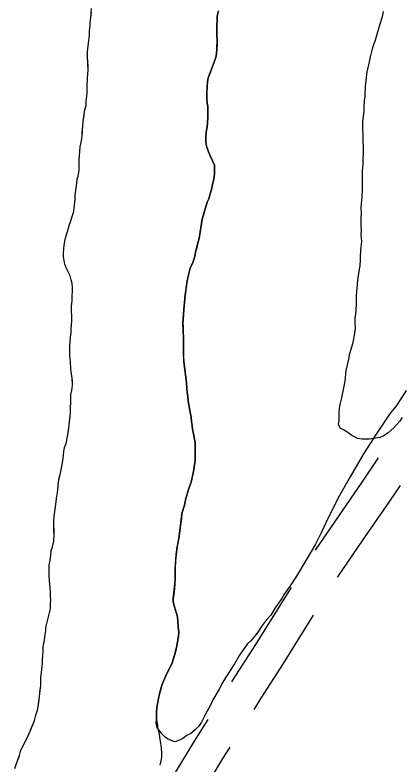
# Model space of a CAD drawing. Extents: x 3172231 to 3210228, y 940198 to 965780.
# Drawn here: x 3179364 to 3179711, y 962112 to 962784 of the extents above; entities that cross this region are included whole.
import ezdxf

# ---------------------------------------------------------------- set-up
doc = ezdxf.new("R2010")
doc.units = 0
for name, color, linetype in [('V-ROAD-CNTR', 7, 'Continuous'), ('V-SITE-VEGE', 7, 'Continuous'), ('V-TOPO-SHOR', 7, 'Continuous'), ('V-WETL-SWMP', 7, 'Continuous')]:
    doc.layers.add(name, color=color, linetype=linetype)

msp = doc.modelspace()

# ---------------------------------------------------------------- linework, layer by layer
at = {"layer": 'V-ROAD-CNTR'}
for points in [[(3179689.511, 962387.133), (3179674.733, 962365.454), (3179650.457, 962330.355), (3179632.996, 962304.635)], [(3179709.033, 962362.509), (3179699.465, 962348.472), (3179675.205, 962313.397), (3179652.956, 962280.625), (3179652.549, 962279.99)], [(3179611.262, 962271.058), (3179597.224, 962248.796), (3179578.801, 962218.981), (3179558.94, 962187.94), (3179557.986, 962186.435)], [(3179631.079, 962246.241), (3179622.674, 962232.91), (3179604.197, 962203.011), (3179584.244, 962171.824), (3179577.781, 962161.631)], [(3179536.567, 962152.652), (3179524.391, 962133.447), (3179507.529, 962105.135), (3179485.381, 962068.654), (3179484.536, 962067.262)], [(3179556.363, 962127.849), (3179549.951, 962117.737), (3179533.239, 962089.675), (3179511.023, 962053.08), (3179504.503, 962042.351)]]:
    msp.add_lwpolyline(points, dxfattribs=at)
at = {"layer": 'V-SITE-VEGE'}
for points in [[(3179394.317, 962281.17), (3179394.514, 962284.92), (3179394.493, 962291.173), (3179395.315, 962295.551), (3179395.925, 962300.139), (3179396.328, 962304.1), (3179397.359, 962307.645), (3179398.593, 962312.65), (3179398.784, 962318.278), (3179398.743, 962331.197), (3179398.94, 962334.74), (3179400.775, 962347.874), (3179400.971, 962351.212), (3179401.79, 962355.795), (3179402.8, 962365.802), (3179404.651, 962373.519), (3179405.673, 962379.773), (3179406.497, 962383.109), (3179407.109, 962387.07), (3179407.715, 962392.7), (3179408.33, 962396.452), (3179409.569, 962399.999), (3179411.006, 962406.465), (3179412.024, 962413.969), (3179413.646, 962427.936), (3179413.634, 962432.522), (3179413.826, 962436.896), (3179413.816, 962440.439), (3179414.013, 962444.189), (3179414.625, 962447.736), (3179415.236, 962452.531), (3179415.215, 962458.992), (3179414.156, 962463.989), (3179413.728, 962467.53), (3179413.505, 962472.947), (3179413.069, 962478.989), (3179413.052, 962483.574), (3179412.833, 962487.115), (3179413.64, 962495.659), (3179414.046, 962498.998), (3179414.033, 962502.956), (3179414.638, 962509.627), (3179414.592, 962523.59), (3179415.205, 962527.967), (3179415.19, 962532.343), (3179415.383, 962536.72), (3179415.373, 962540.263), (3179415.156, 962543.388), (3179414.31, 962546.929), (3179413.257, 962550.468), (3179410.109, 962556.917), (3179408.639, 962560.872), (3179407.795, 962563.995), (3179407.367, 962567.536), (3179407.148, 962571.079), (3179407.959, 962577.956), (3179408.573, 962581.501), (3179409.395, 962585.255), (3179411.871, 962592.974), (3179412.694, 962596.31), (3179413.724, 962599.649), (3179415.17, 962603.609), (3179416.616, 962607.992), (3179416.815, 962611.119), (3179417.621, 962619.248), (3179417.611, 962622.791), (3179419.243, 962633.424), (3179419.651, 962636.967), (3179420.474, 962639.681), (3179421.291, 962644.684), (3179421.486, 962649.685), (3179421.261, 962654.478), (3179422.266, 962666.151), (3179423.29, 962671.365), (3179423.903, 962675.533), (3179424.499, 962684.913), (3179424.902, 962688.665), (3179426.536, 962699.298), (3179427.567, 962703.052), (3179427.763, 962706.595), (3179428.574, 962713.892), (3179428.55, 962721.394), (3179428.738, 962727.647), (3179429.146, 962730.774), (3179429.549, 962735.148), (3179428.679, 962746.4), (3179428.869, 962751.194), (3179429.273, 962756.405), (3179430.491, 962766.202), (3179430.686, 962770.581), (3179431.091, 962774.124), (3179431.29, 962777.249), (3179431.9, 962781.628), (3179432.498, 962789.965)], [(3179537.1, 962727.786), (3179542.265, 962741.968), (3179544.122, 962747.393), (3179544.729, 962753.23), (3179545.116, 962762.399), (3179544.896, 962765.733), (3179544.882, 962770.528), (3179544.659, 962775.111), (3179545.064, 962778.863), (3179545.05, 962783.24), (3179546.285, 962788.036)], [(3179490.721, 962153.068), (3179490.581, 962154.151), (3179490.782, 962156.027), (3179490.772, 962159.777), (3179490.969, 962163.113), (3179491.581, 962167.074), (3179491.997, 962167.91), (3179492.609, 962171.455), (3179493.221, 962175.831), (3179494.254, 962178.961), (3179495.488, 962183.55), (3179500.039, 962193.983), (3179502.316, 962198.574), (3179504.594, 962203.584), (3179506.863, 962210.467), (3179508.716, 962217.351), (3179510.353, 962227.568), (3179510.551, 962230.693), (3179510.117, 962235.901), (3179509.892, 962240.485), (3179509.464, 962244.859), (3179506.935, 962253.604), (3179505.462, 962258.184), (3179505.661, 962261.311), (3179507.078, 962274.027), (3179507.475, 962280.071), (3179507.451, 962288.197), (3179508.243, 962300.704), (3179509.265, 962307.168), (3179510.697, 962314.882), (3179512.329, 962326.556), (3179513.339, 962336.98), (3179514.574, 962341.361), (3179515.813, 962344.906), (3179517.046, 962350.745), (3179519.929, 962360.758), (3179521.793, 962365.556), (3179523.845, 962374.94), (3179525.479, 962385.155), (3179525.438, 962397.658), (3179525.219, 962401.202), (3179524.371, 962405.574), (3179523.945, 962408.699), (3179522.891, 962412.863), (3179522.672, 962416.197), (3179522.035, 962419.945), (3179521.605, 962423.695), (3179520.757, 962428.276), (3179520.329, 962431.61), (3179519.059, 962438.066), (3179518.629, 962442.649), (3179518.201, 962445.774), (3179517.55, 962454.108), (3179516.906, 962459.522), (3179516.267, 962463.688), (3179515.194, 962473.48), (3179514.756, 962481.397), (3179514.918, 962495.151), (3179514.25, 962508.068), (3179514.852, 962515.781), (3179515.047, 962520.158), (3179516.059, 962529.744), (3179516.052, 962531.209), (3179516.464, 962532.874), (3179517.478, 962541.838), (3179518.09, 962546.007), (3179519.528, 962552.473), (3179520.972, 962557.271), (3179523.454, 962562.903), (3179525.105, 962568.12), (3179525.924, 962572.705), (3179527.57, 962578.755), (3179528.805, 962583.969), (3179530.442, 962593.351), (3179531.666, 962601.275), (3179533.729, 962608.367), (3179536.205, 962616.293), (3179537.446, 962619.422), (3179538.681, 962624.008), (3179539.92, 962627.768), (3179541.151, 962633.604), (3179541.974, 962636.941), (3179542.584, 962641.526), (3179542.783, 962644.653), (3179542.558, 962649.653), (3179538.779, 962657.978), (3179537.311, 962661.517), (3179535.418, 962666.721), (3179534.781, 962670.262), (3179534.769, 962674.427), (3179535.171, 962679.222), (3179535.99, 962683.809), (3179536.395, 962687.352), (3179536.795, 962692.564), (3179536.78, 962697.15), (3179536.557, 962702.149), (3179536.129, 962705.274), (3179535.699, 962709.858), (3179535.685, 962714.023), (3179536.276, 962724.237), (3179537.1, 962727.786)], [(3179714.557, 962447.611), (3179709.851, 962440.116), (3179705.738, 962434.066), (3179699.58, 962426.294), (3179686.946, 962407.565), (3179682.827, 962400.933), (3179676.36, 962390.847), (3179664.291, 962370.373), (3179654.864, 962353.645), (3179645.126, 962334.599), (3179638.328, 962320.164), (3179633.012, 962309.197), (3179616.236, 962281.23), (3179610.361, 962272.585), (3179608.014, 962269.417), (3179605.368, 962265.382), (3179603.008, 962261.057), (3179597.137, 962252.701), (3179593.02, 962246.362), (3179588.92, 962241.761), (3179585.402, 962237.153), (3179582.166, 962231.963), (3179579.815, 962228.506), (3179575.129, 962223.331), (3179572.207, 962220.457), (3179568.391, 962215.274), (3179565.157, 962210.375), (3179560.449, 962202.591), (3179552.804, 962190.774), (3179550.156, 962186.159), (3179546.91, 962179.811), (3179543.967, 962174.912), (3179541.028, 962170.298), (3179538.66, 962165.102), (3179534.828, 962158.178), (3179533.057, 962154.426), (3179530.991, 962150.385), (3179528.639, 962146.928), (3179525.713, 962143.766), (3179521.041, 962140.039), (3179518.129, 962138.615), (3179514.334, 962135.75), (3179512.006, 962134.611), (3179507.35, 962132.627), (3179505.325, 962133.223), (3179500.416, 962135.295), (3179498.403, 962137.055), (3179495.529, 962139.979), (3179492.951, 962143.19), (3179491.513, 962144.653), (3179490.395, 962149.302), (3179490.721, 962153.068)], [(3179363.816, 962108.737), (3179364.844, 962112.491), (3179367.74, 962120.626), (3179369.182, 962125.215), (3179372.289, 962131.685), (3179376.016, 962138.574), (3179380.151, 962149.007), (3179381.183, 962151.927), (3179382.42, 962156.517), (3179383.864, 962161.102), (3179384.688, 962164.234), (3179385.91, 962172.782), (3179386.107, 962176.325), (3179386.92, 962183.204), (3179387.106, 962190.081), (3179387.717, 962194.876), (3179387.913, 962198.001), (3179388.526, 962202.797), (3179388.513, 962206.34), (3179388.919, 962210.092), (3179389.115, 962213.635), (3179389.103, 962216.97), (3179389.511, 962220.306), (3179390.125, 962223.642), (3179390.53, 962226.976), (3179391.348, 962232.188), (3179391.546, 962235.316), (3179395.661, 962252.001), (3179395.646, 962256.375), (3179395.843, 962259.918), (3179395.626, 962263.043), (3179395.612, 962267.211), (3179395.175, 962273.671), (3179394.317, 962281.17)]]:
    msp.add_lwpolyline(points, dxfattribs=at)
at = {"layer": 'V-TOPO-SHOR'}
for points in [[(3179411.006, 962406.465), (3179411.412, 962409.799), (3179412.024, 962413.969), (3179412.633, 962419.181), (3179413.243, 962424.391), (3179413.646, 962427.936), (3179413.632, 962432.522), (3179413.826, 962436.896), (3179413.816, 962440.439), (3179414.013, 962444.191), (3179414.42, 962446.694), (3179414.625, 962447.736), (3179415.236, 962452.531), (3179415.225, 962455.658), (3179415.215, 962458.992), (3179414.156, 962463.989), (3179413.728, 962467.53), (3179413.505, 962472.947), (3179413.069, 962478.989), (3179413.052, 962483.574), (3179412.833, 962487.115), (3179413.64, 962495.661), (3179414.046, 962498.998), (3179414.033, 962502.956), (3179414.638, 962509.627), (3179414.621, 962514.63), (3179414.609, 962518.796), (3179414.592, 962523.59), (3179415.205, 962527.967), (3179415.19, 962532.343), (3179415.383, 962536.72), (3179415.373, 962540.263), (3179415.156, 962543.388), (3179414.31, 962546.929), (3179413.257, 962550.468), (3179411.789, 962553.38), (3179410.109, 962556.917), (3179408.639, 962560.872), (3179407.795, 962563.995), (3179407.367, 962567.536), (3179407.148, 962571.077), (3179407.959, 962577.956), (3179408.573, 962581.501), (3179409.395, 962585.255), (3179411.871, 962592.974), (3179412.694, 962596.31), (3179413.724, 962599.649), (3179415.17, 962603.612), (3179416.616, 962607.992), (3179416.815, 962611.119), (3179417.621, 962619.248), (3179417.611, 962622.791), (3179418.222, 962627.17), (3179419.243, 962633.424), (3179419.651, 962636.76), (3179419.651, 962636.967), (3179420.474, 962639.681), (3179421.291, 962644.684), (3179421.486, 962649.685), (3179421.261, 962654.478), (3179421.863, 962661.566), (3179422.266, 962666.151), (3179423.29, 962671.363), (3179423.903, 962675.533), (3179424.101, 962678.66), (3179424.499, 962684.913), (3179424.902, 962688.665), (3179425.516, 962692.419), (3179426.536, 962699.298), (3179427.567, 962703.052), (3179427.763, 962706.595), (3179428.574, 962713.892), (3179428.562, 962717.851), (3179428.55, 962721.394), (3179428.738, 962727.647), (3179429.146, 962730.774), (3179429.549, 962735.15), (3179429.33, 962738.276), (3179428.679, 962746.4), (3179428.871, 962751.194), (3179429.273, 962756.405), (3179429.883, 962761.201), (3179430.491, 962766.202), (3179430.686, 962770.581), (3179431.091, 962774.124), (3179431.29, 962777.249), (3179431.9, 962781.628), (3179432.302, 962786.84)], [(3179546.285, 962788.036), (3179545.05, 962783.24), (3179545.064, 962778.863), (3179544.659, 962775.111), (3179544.882, 962770.528), (3179544.896, 962765.733), (3179545.116, 962762.399), (3179544.921, 962758.231), (3179544.729, 962753.23), (3179544.323, 962749.894), (3179544.122, 962747.393), (3179543.709, 962746.351), (3179542.265, 962741.968), (3179540.61, 962737.381), (3179538.752, 962732.371), (3179537.1, 962727.784), (3179536.276, 962724.237), (3179536.082, 962720.069), (3179535.685, 962714.023), (3179535.699, 962709.858), (3179536.129, 962705.274), (3179536.557, 962702.149), (3179536.78, 962697.15), (3179536.795, 962692.564), (3179536.395, 962687.352), (3179535.99, 962683.809), (3179535.171, 962679.222), (3179534.769, 962674.427), (3179534.781, 962670.26), (3179535.418, 962666.721), (3179537.311, 962661.517), (3179538.779, 962657.978), (3179540.878, 962653.4), (3179542.558, 962649.655), (3179542.783, 962644.653), (3179542.584, 962641.526), (3179541.974, 962636.941), (3179541.151, 962633.604), (3179539.92, 962627.766), (3179538.681, 962624.01), (3179537.446, 962619.422), (3179536.205, 962616.293), (3179533.729, 962608.367), (3179532.697, 962605.029), (3179531.666, 962601.275), (3179531.054, 962597.314), (3179530.442, 962593.351), (3179529.827, 962589.808), (3179528.805, 962583.969), (3179527.57, 962578.755), (3179526.747, 962575.628), (3179525.924, 962572.705), (3179525.105, 962568.12), (3179523.454, 962562.903), (3179520.972, 962557.269), (3179519.528, 962552.473), (3179518.09, 962546.007), (3179517.478, 962541.838), (3179517.074, 962537.879), (3179516.464, 962532.874), (3179516.052, 962531.207), (3179516.059, 962529.746), (3179515.452, 962523.703), (3179515.047, 962520.158), (3179514.852, 962515.781), (3179514.449, 962511.404), (3179514.25, 962508.068), (3179514.471, 962504.109), (3179514.693, 962500.36)], [(3179514.693, 962500.36), (3179514.918, 962495.151), (3179514.928, 962491.608), (3179514.742, 962485.147), (3179514.754, 962481.397), (3179514.973, 962477.854), (3179515.194, 962473.48), (3179516.267, 962463.688), (3179516.906, 962459.522), (3179517.55, 962454.108), (3179518.201, 962445.774), (3179518.629, 962442.649), (3179519.059, 962438.066), (3179520.331, 962431.61), (3179520.757, 962428.276), (3179521.605, 962423.695), (3179522.035, 962419.947), (3179522.672, 962416.197), (3179522.891, 962412.863), (3179523.945, 962408.699), (3179524.371, 962405.574), (3179525.219, 962401.202), (3179525.438, 962397.658), (3179525.449, 962394.533), (3179525.465, 962389.323), (3179525.479, 962385.155), (3179524.867, 962380.986), (3179523.845, 962374.94), (3179521.791, 962365.556), (3179519.929, 962360.758), (3179518.283, 962354.917), (3179517.046, 962350.745), (3179515.813, 962344.906), (3179514.574, 962341.361), (3179513.339, 962336.98), (3179512.933, 962333.02), (3179512.329, 962326.556), (3179511.309, 962319.47), (3179510.699, 962314.882), (3179509.88, 962310.713), (3179509.265, 962307.168), (3179508.243, 962300.704), (3179507.846, 962294.66), (3179507.451, 962288.197), (3179507.461, 962284.238), (3179507.475, 962280.071), (3179507.078, 962274.027), (3179506.673, 962270.275), (3179506.066, 962264.645), (3179505.661, 962261.311), (3179505.462, 962258.184), (3179506.935, 962253.604), (3179508.409, 962248.607), (3179509.464, 962244.859), (3179509.894, 962240.485), (3179510.117, 962235.901), (3179510.549, 962230.693), (3179510.353, 962227.568), (3179509.738, 962223.814), (3179508.716, 962217.351), (3179507.893, 962214.221), (3179506.863, 962210.467), (3179504.594, 962203.584), (3179502.316, 962198.574), (3179500.039, 962193.983), (3179498.177, 962189.809), (3179496.73, 962186.471), (3179495.488, 962183.55), (3179494.254, 962178.961), (3179493.221, 962175.831), (3179492.609, 962171.455), (3179491.997, 962167.91), (3179491.581, 962167.074), (3179490.969, 962163.113), (3179490.772, 962159.777), (3179490.782, 962156.027), (3179490.581, 962154.151), (3179490.794, 962152.484), (3179491.642, 962147.696), (3179491.651, 962145.611), (3179492.072, 962143.528), (3179493.127, 962139.365), (3179493.768, 962134.781), (3179494.194, 962131.656), (3179494.835, 962126.659), (3179495.056, 962122.907), (3179495.069, 962119.366), (3179494.663, 962115.612), (3179493.633, 962111.858)], [(3179363.816, 962108.737), (3179364.847, 962112.491), (3179366.292, 962116.663), (3179367.738, 962120.626), (3179369.182, 962125.215), (3179370.839, 962128.762), (3179372.289, 962131.685), (3179373.946, 962134.816), (3179376.016, 962138.574), (3179377.464, 962142.33), (3179378.703, 962145.46), (3179380.151, 962149.007), (3179381.183, 962151.927), (3179382.42, 962156.517), (3179383.864, 962161.104), (3179384.688, 962164.234), (3179385.298, 962168.819), (3179385.91, 962172.782), (3179386.109, 962176.325), (3179386.514, 962179.659), (3179386.92, 962183.204), (3179387.106, 962190.081), (3179387.717, 962194.876), (3179387.913, 962198.001), (3179388.523, 962202.797), (3179388.513, 962206.34), (3179388.919, 962210.092), (3179389.115, 962213.635), (3179389.103, 962216.97), (3179389.511, 962220.306), (3179390.125, 962223.642), (3179390.53, 962226.976), (3179391.348, 962232.188), (3179391.546, 962235.316), (3179395.661, 962252.001), (3179395.646, 962256.375), (3179395.843, 962259.918), (3179395.626, 962263.043), (3179395.612, 962267.211), (3179395.175, 962273.671), (3179394.747, 962277.003), (3179394.317, 962281.17), (3179394.514, 962284.92), (3179394.504, 962288.047), (3179394.493, 962291.173), (3179395.315, 962295.551), (3179395.925, 962300.139), (3179396.328, 962304.1), (3179397.359, 962307.645), (3179398.593, 962312.65), (3179398.784, 962318.278), (3179398.772, 962322.237), (3179398.753, 962327.654), (3179398.743, 962331.197), (3179398.94, 962334.74), (3179399.55, 962339.325), (3179400.164, 962343.079), (3179400.775, 962347.874), (3179400.971, 962351.21), (3179401.79, 962355.795), (3179402.395, 962362.259), (3179402.8, 962365.802), (3179403.828, 962370.18), (3179404.651, 962373.519), (3179405.673, 962379.773), (3179406.497, 962383.109), (3179407.109, 962387.07), (3179407.715, 962392.7), (3179408.33, 962396.452), (3179409.569, 962399.999), (3179411.006, 962406.465)]]:
    msp.add_lwpolyline(points, dxfattribs=at)
at = {"layer": 'V-WETL-SWMP'}
msp.add_lwpolyline([(3179710.751, 962423.492), (3179708.783, 962420.021), (3179703.357, 962414.064), (3179698.422, 962409.594), (3179693.977, 962406.61), (3179691.01, 962405.611), (3179681.611, 962404.096), (3179675.177, 962404.076), (3179670.721, 962404.556), (3179664.77, 962408.002), (3179662.289, 962409.974), (3179658.322, 962412.436), (3179655.348, 962413.911), (3179653.852, 962417.371), (3179654.337, 962420.342), (3179654.315, 962427.272), (3179654.796, 962431.728), (3179655.28, 962435.194), (3179656.746, 962441.138), (3179659.668, 962455.996), (3179660.628, 962465.403), (3179662.092, 962471.842), (3179663.07, 962475.804), (3179664.044, 962480.757), (3179666.982, 962490.665), (3179668.44, 962499.084), (3179668.922, 962503.045), (3179668.903, 962508.984), (3179668.892, 962512.449), (3179669.375, 962516.41), (3179669.844, 962524.331), (3179669.819, 962532.25), (3179670.301, 962536.211), (3179670.776, 962542.647), (3179671.258, 962546.608), (3179672.223, 962554.53), (3179673.197, 962559.483), (3179673.675, 962564.929), (3179673.664, 962568.393), (3179674.133, 962576.314), (3179674.612, 962581.265), (3179674.099, 962587.203), (3179674.579, 962591.659), (3179674.072, 962595.617), (3179674.05, 962602.546), (3179674.534, 962606.012), (3179674.02, 962611.95), (3179674.981, 962620.862), (3179675.454, 962627.793), (3179675.442, 962631.752), (3179675.418, 962639.176), (3179675.401, 962644.621), (3179675.877, 962650.562), (3179676.327, 962664.422), (3179675.809, 962671.844), (3179675.793, 962676.794), (3179675.774, 962682.733), (3179675.755, 962688.672), (3179676.717, 962697.584), (3179676.706, 962701.049), (3179677.18, 962707.485), (3179677.662, 962711.446), (3179678.129, 962720.356), (3179679.573, 962733.23), (3179681.524, 962742.145), (3179682.5, 962746.603), (3179683.966, 962752.547), (3179684.945, 962756.014), (3179687.397, 962762.951), (3179691.314, 962776.328), (3179693.274, 962782.768), (3179694.249, 962787.226)], dxfattribs=at)

doc.saveas('drawing.dxf')
